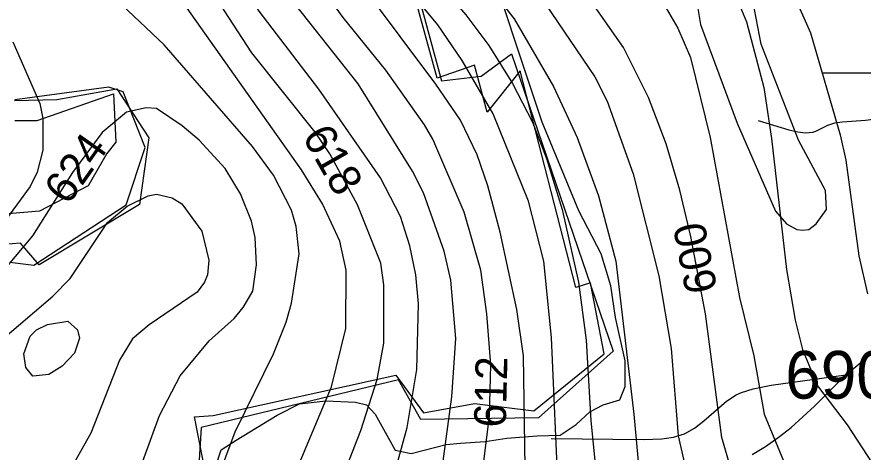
# Model space of a CAD drawing. Extents: x -709584 to -702006, y -1161789 to -1157496.
# Drawn here: x -706462.3 to -706196.6, y -1159416.2 to -1159279.4 of the extents above; entities that cross this region are included whole.
import ezdxf

# ---------------------------------------------------------------- set-up
doc = ezdxf.new("R2010")
doc.units = 0
for name, color, linetype in [('102_obvod PÚ', 7, 'Continuous'), ('120_vrstevnice hlavní', 7, 'Continuous'), ('121_vrstevnice hlavní_popis', 7, 'Continuous'), ('122_vrstevnice základní', 7, 'Continuous'), ('408_BPEJ_linie', 7, 'Continuous'), ('411_akumulovaný odtok', 7, 'Continuous'), ('419_LPIS PB', 7, 'Continuous'), ('419_LPIS PB_kod', 7, 'Continuous')]:
    doc.layers.add(name, color=color, linetype=linetype)

msp = doc.modelspace()

# ---------------------------------------------------------------- linework, layer by layer
at = {"layer": '102_obvod PÚ'}
for points in [[(-706401.87, -1159429.12), (-706406.54, -1159405.11), (-706400.67, -1159404.71), (-706343.29, -1159392.1), (-706334.62, -1159403.85), (-706318.59, -1159400.94), (-706299.94, -1159403.23), (-706277.86, -1159385.32), (-706282.14, -1159363.07), (-706286.82, -1159364.44), (-706304.3, -1159296.31), (-706314.57, -1159309.31), (-706318.59, -1159294.62), (-706330.28, -1159298.67), (-706359.74, -1159191.3), (-706290.07, -1159174.9), (-706258.59, -1159170.97), (-706262.2, -1159161.19), (-706252.27, -1159161.78), (-706231.79, -1159158.33), (-706215.77, -1159161.38), (-706192.12, -1159167.94)], [(-706463.12, -1159305.65), (-706449.74, -1159305.39), (-706430.95, -1159301.97), (-706420.87, -1159317.39), (-706423.78, -1159338.39), (-706455.28, -1159357.4), (-706461.16, -1159350.51), (-706476.96, -1159351.76)]]:
    msp.add_lwpolyline(points, dxfattribs=at)
at = {"layer": '120_vrstevnice hlavní'}
for points in [[(-706238.05, -1159421.43), (-706240.91, -1159411.7), (-706246.06, -1159372.8), (-706250.63, -1159348.49), (-706254.07, -1159333.91), (-706258.36, -1159319.32), (-706263.93, -1159304.73), (-706271.8, -1159289), (-706286.82, -1159267.55), (-706313.84, -1159238.94), (-706325.57, -1159223.78), (-706337.3, -1159204.33), (-706350.03, -1159179.74), (-706357.18, -1159167.44), (-706364.62, -1159157.43), (-706373.77, -1159147.56), (-706377.92, -1159143.98), (-706387.07, -1159137.83), (-706396.22, -1159132.97), (-706409.95, -1159128.68), (-706419.1, -1159126.82), (-706446.56, -1159123.53), (-706495.47, -1159121.24)], [(-706302.26, -1159449.17), (-706303.26, -1159385.96), (-706305.26, -1159371.37), (-706310.56, -1159347.06), (-706314.42, -1159332.47), (-706317.71, -1159322.75), (-706323, -1159311.88), (-706330.72, -1159300.58), (-706364.33, -1159255.53), (-706379.34, -1159231.22), (-706389.93, -1159211.77), (-706397.65, -1159201.19), (-706406.23, -1159193.32), (-706415.39, -1159187.75), (-706429.11, -1159182.6), (-706438.27, -1159180.88), (-706453.14, -1159180.31), (-706463.44, -1159182.02)], [(-706375.06, -1159423.15), (-706363.47, -1159395.69), (-706359.04, -1159377.38), (-706358.89, -1159359.07), (-706360.9, -1159349.92), (-706366.33, -1159338.2), (-706372.91, -1159327.47), (-706410.67, -1159273.98), (-706417.67, -1159264.97), (-706425.97, -1159256.53), (-706439.41, -1159245.38), (-706444.85, -1159243.23), (-706456.86, -1159241.95), (-706466.3, -1159243.38)]]:
    msp.add_lwpolyline(points, dxfattribs=at)
at = {"layer": '122_vrstevnice základní'}
for points in [[(-706497.48, -1159092.07), (-706451.14, -1159092.64), (-706437.41, -1159094.07), (-706420.25, -1159096.93), (-706384.21, -1159104.23), (-706373.62, -1159107.8), (-706364.47, -1159112.23), (-706349.03, -1159121.96), (-706337.59, -1159131.4), (-706329.15, -1159139.84), (-706322.43, -1159147.99), (-706310.27, -1159165.44), (-706295.25, -1159183.88), (-706288.68, -1159189.46), (-706246.06, -1159232.08), (-706229.18, -1159251.67), (-706222.75, -1159262.4), (-706213.02, -1159284.42), (-706203.73, -1159316.46), (-706202.01, -1159324.47), (-706197.86, -1159354.5), (-706195.14, -1159366.51)], [(-706471.16, -1159112.09), (-706455.14, -1159113.09), (-706419.1, -1159116.81), (-706409.09, -1159118.67), (-706392.36, -1159123.25), (-706386.5, -1159125.82), (-706375.2, -1159132.26), (-706368.62, -1159137.55), (-706357.32, -1159149.42), (-706345.59, -1159164.43), (-706339.59, -1159174.02), (-706328.15, -1159194.61), (-706319.71, -1159207.2), (-706298.69, -1159232.94), (-706266.79, -1159264.26), (-706261.36, -1159271.55), (-706254.78, -1159282.99), (-706250.78, -1159292.15), (-706244.63, -1159317.32), (-706235.33, -1159367.66), (-706230.9, -1159385.96), (-706227.61, -1159404.27), (-706221.03, -1159420.28)], [(-706468.59, -1159133.83), (-706454.57, -1159134.69), (-706436.55, -1159136.98), (-706406.52, -1159142.98), (-706392.22, -1159149.13), (-706384.49, -1159154.14), (-706375.63, -1159163.43), (-706368.62, -1159173.02), (-706358.61, -1159188.89), (-706343.45, -1159216.35), (-706333.44, -1159231.22), (-706318.14, -1159250.67), (-706303.98, -1159265.83), (-706296.26, -1159275.41), (-706280.81, -1159298.29), (-706276.95, -1159305.87), (-706268.8, -1159328.76), (-706260.65, -1159360.79), (-706256.78, -1159383.67), (-706254.64, -1159411.13), (-706249.92, -1159431.73)], [(-706468.87, -1159144.84), (-706438.84, -1159145.99), (-706420.82, -1159148.99), (-706414.38, -1159151.13), (-706399.23, -1159158.86), (-706391.36, -1159164.29), (-706386.64, -1159168.44), (-706376.77, -1159179.59), (-706333.73, -1159247.53), (-706313.13, -1159270.98), (-706306.12, -1159279.99), (-706293.82, -1159301.3), (-706286.39, -1159317.32), (-706279.67, -1159335.62), (-706274.23, -1159356.22), (-706268.51, -1159404.27), (-706266.51, -1159427.15)], [(-706463.72, -1159155.85), (-706445.7, -1159157.14), (-706429.69, -1159159.72), (-706414.24, -1159164.43), (-706402.23, -1159170.01), (-706393.08, -1159177.16), (-706386.21, -1159184.6), (-706379.92, -1159193.75), (-706344.88, -1159249.81), (-706333.15, -1159264.97), (-706321.28, -1159278.7), (-706314.13, -1159288.43), (-706306.7, -1159300.3), (-706300.4, -1159312.45), (-706295.97, -1159323.89), (-706291.11, -1159339.91), (-706285.96, -1159362.79), (-706283.53, -1159381.1), (-706282.1, -1159406.27), (-706279.38, -1159433.73)], [(-706292.25, -1159430.3), (-706294.4, -1159380.24), (-706296.83, -1159356.22), (-706301.69, -1159337.34), (-706312.7, -1159309.88), (-706322.43, -1159293.15), (-706330.15, -1159281.85), (-706344.45, -1159264.54), (-706355.32, -1159249.53), (-706383.35, -1159202.62), (-706391.07, -1159192.47), (-706394.93, -1159188.46), (-706405.8, -1159179.45), (-706414.81, -1159174.45), (-706419.96, -1159172.44), (-706431.98, -1159169.73), (-706446.28, -1159168.01), (-706460.29, -1159167.44), (-706477.45, -1159169.15)], [(-706317.85, -1159436.88), (-706313.85, -1159404.84), (-706313.42, -1159388.82), (-706314.7, -1159372.8), (-706316.56, -1159359.07), (-706321.85, -1159340.77), (-706331.72, -1159317.89), (-706334.3, -1159313.31), (-706346.45, -1159296.15), (-706359.9, -1159279.56), (-706366.48, -1159270.41), (-706397.37, -1159221.78), (-706407.38, -1159209.77), (-706413.67, -1159203.62), (-706420.53, -1159198.33), (-706429.12, -1159193.9), (-706435.98, -1159192.18), (-706448.85, -1159190.89), (-706463.72, -1159192.18)], [(-706331.29, -1159440.02), (-706325.72, -1159398.83), (-706324.43, -1159380.53), (-706326, -1159362.22), (-706328.15, -1159353.07), (-706334.58, -1159334.76), (-706338.02, -1159327.9), (-706355.18, -1159300.44), (-706380.63, -1159268.12), (-706405.09, -1159230.22), (-706410.38, -1159222.93), (-706420.82, -1159212.34), (-706426.83, -1159208.34), (-706434.83, -1159204.62), (-706444.85, -1159202.33), (-706450, -1159202.05), (-706465.44, -1159204.05)], [(-706347.88, -1159438.3), (-706339.73, -1159408.56), (-706336.73, -1159390.25), (-706336.16, -1159369.66), (-706337.01, -1159360.51), (-706338.87, -1159351.35), (-706341.88, -1159342.2), (-706348.17, -1159330.04), (-706367.48, -1159302.16), (-706386.21, -1159277.56), (-706407.09, -1159244.81), (-706411.95, -1159238.09), (-706418.82, -1159230.51), (-706427.11, -1159223.93), (-706435.12, -1159219.64), (-706441.13, -1159217.78), (-706449.71, -1159216.78), (-706457.43, -1159216.78), (-706467.73, -1159218.64)], [(-706361.47, -1159427.72), (-706354.32, -1159409.42), (-706349.17, -1159393.4), (-706347.03, -1159381.96), (-706347.03, -1159363.65), (-706348.03, -1159356.79), (-706355.32, -1159338.48), (-706364.04, -1159322.46), (-706368.62, -1159315.6), (-706388.5, -1159290.72), (-706411.81, -1159254.82), (-706417.39, -1159247.38), (-706426.11, -1159238.09), (-706430.26, -1159234.94), (-706436.27, -1159231.65), (-706446.28, -1159228.07), (-706458.58, -1159227.79), (-706466.3, -1159228.79)], [(-706408.09, -1159448.32), (-706393.79, -1159409.84), (-706381.78, -1159385.39), (-706377.77, -1159375.38), (-706376.06, -1159369.37), (-706373.62, -1159353.93), (-706374.63, -1159345.35), (-706376.06, -1159340.2), (-706381.78, -1159329.19), (-706388.36, -1159320.18), (-706416.1, -1159288.14), (-706433.26, -1159271.84), (-706438.55, -1159267.98), (-706447.13, -1159263.54), (-706456.38, -1159262.11), (-706461.44, -1159266.69), (-706463.58, -1159271.27)], [(-706237.91, -1159269.55), (-706233.19, -1159280.99), (-706227.75, -1159301.58), (-706225.32, -1159317.6), (-706220.6, -1159358.79), (-706217.88, -1159374.81), (-706215.59, -1159383.96), (-706210.88, -1159395.4), (-706201.58, -1159407.7), (-706193.71, -1159419.71)], [(-706463.58, -1159287.28), (-706455.14, -1159306.59), (-706454.14, -1159311.31), (-706454.14, -1159321.32), (-706456, -1159328.19), (-706458.15, -1159332.76), (-706466.73, -1159344.49)], [(-706422.82, -1159419.14), (-706417.53, -1159404.7), (-706411.09, -1159392.26), (-706401.94, -1159381.24), (-706394.08, -1159374.24), (-706391.22, -1159370.8), (-706388.21, -1159365.65), (-706387.07, -1159357.36), (-706387.5, -1159348.78), (-706388.64, -1159343.63), (-706392.07, -1159335.05), (-706396.94, -1159327.04), (-706405.09, -1159318.17), (-706410.38, -1159313.6), (-706418.53, -1159308.16), (-706421.68, -1159308.02), (-706427.93, -1159309.31), (-706435.55, -1159315.74), (-706444.85, -1159328.33), (-706457.43, -1159348.21), (-706479.31, -1159374.24)], [(-706451, -1159367.23), (-706445.56, -1159361.65), (-706433.83, -1159344.06), (-706427.68, -1159338.91), (-706421.11, -1159335.62), (-706418.53, -1159335.19), (-706413.53, -1159336.34), (-706410.52, -1159338.2), (-706404.23, -1159346.78), (-706402.08, -1159355.93), (-706402.51, -1159360.51), (-706403.37, -1159362.79), (-706405.66, -1159365.94), (-706420.82, -1159376.24), (-706425.97, -1159380.67), (-706430.12, -1159387.39), (-706439.12, -1159410.27), (-706444.27, -1159419.43), (-706448.28, -1159423.43), (-706452, -1159425.29), (-706458, -1159424.58), (-706462.01, -1159423.15), (-706466.3, -1159420.28)], [(-706467.58, -1159381.39), (-706451, -1159367.23)], [(-706457.29, -1159392.4), (-706459.56, -1159389.68), (-706460.15, -1159385.39), (-706458.15, -1159379.81), (-706456.14, -1159377.81), (-706452.71, -1159376.09), (-706446.28, -1159375.09), (-706443.29, -1159377.81), (-706442.7, -1159380.38), (-706444.27, -1159385.1), (-706448.14, -1159389.25), (-706452.28, -1159391.83), (-706457.29, -1159392.4)]]:
    msp.add_lwpolyline(points, dxfattribs=at)
at = {"layer": '408_BPEJ_linie'}
for points in [[(-706262.97, -1159160.83), (-706285, -1159171), (-706337.5, -1159184), (-706360, -1159185), (-706329, -1159299.5), (-706316.5, -1159298), (-706307, -1159291), (-706275, -1159384.5), (-706298.5, -1159405.5), (-706335.5, -1159406), (-706342.5, -1159393.5), (-706404.5, -1159408.5), (-706405.5, -1159425.5), (-706424.5, -1159436), (-706441, -1159442), (-706443.5, -1159462.5), (-706443.5, -1159467), (-706464.5, -1159473.5)], [(-706464.5, -1159356.5), (-706457, -1159357.5), (-706428, -1159338.5), (-706422, -1159320.5), (-706429, -1159303), (-706433.5, -1159301.5), (-706463, -1159305.5)]]:
    msp.add_lwpolyline(points, dxfattribs=at)
at = {"layer": '411_akumulovaný odtok'}
msp.add_line((-706209.49, -1159297), (-706171.99, -1159297), dxfattribs=at)
for points in [[(-706229.49, -1159312), (-706219.88, -1159314.91), (-706217.01, -1159315.58), (-706214.63, -1159315.87), (-706212.35, -1159315.68), (-706211.38, -1159315.37), (-706207.57, -1159313.49), (-706205.45, -1159312.76), (-706203.12, -1159312.37), (-706195.8, -1159311.87), (-706193.41, -1159311.52), (-706192.26, -1159311.21), (-706190.07, -1159310.27), (-706186.96, -1159308.35), (-706171.99, -1159297)], [(-706201.99, -1159392), (-706178.76, -1159372.73), (-706174.78, -1159369.21), (-706172.27, -1159366.74), (-706168.91, -1159362.84), (-706165.74, -1159358.77), (-706141.99, -1159327)], [(-706294.49, -1159412), (-706265.41, -1159412.25), (-706259.71, -1159412.03), (-706256.05, -1159411.56), (-706252.6, -1159410.54), (-706249.5, -1159408.74), (-706246.59, -1159406.44), (-706239.47, -1159400.26), (-706236.38, -1159398.25), (-706234.69, -1159397.47), (-706231.09, -1159396.32), (-706225.41, -1159395.17), (-706201.99, -1159392)], [(-706231.35, -1159416.96), (-706227.22, -1159414.5), (-706223.18, -1159411.65), (-706219.18, -1159408.47), (-706211.76, -1159401.84), (-706201.99, -1159392)]]:
    msp.add_lwpolyline(points, dxfattribs=at)
at = {"layer": '419_LPIS PB'}
for points in [[(-706400.01, -1159421.34), (-706398.16, -1159415.5), (-706393.5, -1159412.49), (-706380.55, -1159404.6), (-706373.54, -1159401.09), (-706365.28, -1159400.08), (-706356.02, -1159400.59), (-706352.51, -1159401.34), (-706349.76, -1159404.35), (-706343.5, -1159415.64), (-706338.49, -1159416.65), (-706327.48, -1159413.89), (-706322.97, -1159413.39), (-706315.21, -1159412.88), (-706308.45, -1159411.88), (-706298.94, -1159411.13), (-706291.68, -1159410.88), (-706286.67, -1159407.61), (-706282.41, -1159403.6), (-706278.16, -1159401.34), (-706272.9, -1159399.83), (-706271.28, -1159395.57), (-706271.28, -1159387.53), (-706274.29, -1159373.97), (-706275.79, -1159363.93), (-706278.79, -1159353.89), (-706285.8, -1159340.33), (-706297.32, -1159312.5), (-706316.84, -1159253.78)], [(-706249.62, -1159269.7), (-706247.62, -1159281.74), (-706236.11, -1159312.86), (-706224.09, -1159340.46), (-706220.59, -1159344.47), (-706217.33, -1159346.23), (-706215.58, -1159346.48), (-706213.57, -1159346.23), (-706211.32, -1159344.47), (-706208.07, -1159339.96), (-706208.32, -1159333.94), (-706216.83, -1159318.13), (-706228.59, -1159288.02), (-706234.85, -1159255.15)], [(-706462.98, -1159312.02), (-706455.97, -1159312.02), (-706432, -1159303.6), (-706431.2, -1159318.8), (-706434.1, -1159322.4), (-706439.9, -1159332.5), (-706455.2, -1159340.5), (-706472.5, -1159342)]]:
    msp.add_lwpolyline(points, dxfattribs=at)

# ---------------------------------------------------------------- texts
at = {"layer": '121_vrstevnice hlavní_popis'}
for s, rotation, p in [('618', 299.6078, (-706372.88, -1159316.99)), ('624', 54.7627, (-706446.26, -1159338.94)), ('600', 100.9296, (-706242.26, -1159365.3)), ('612', 88.5748, (-706308.78, -1159408.59))]:
    msp.add_text(s, height=10, rotation=rotation, dxfattribs=at).set_placement(p)
at = {"layer": '419_LPIS PB_kod'}
msp.add_text('6904/1', height=15, dxfattribs=at).set_placement((-706220.99, -1159399.44))

doc.saveas('drawing.dxf')
